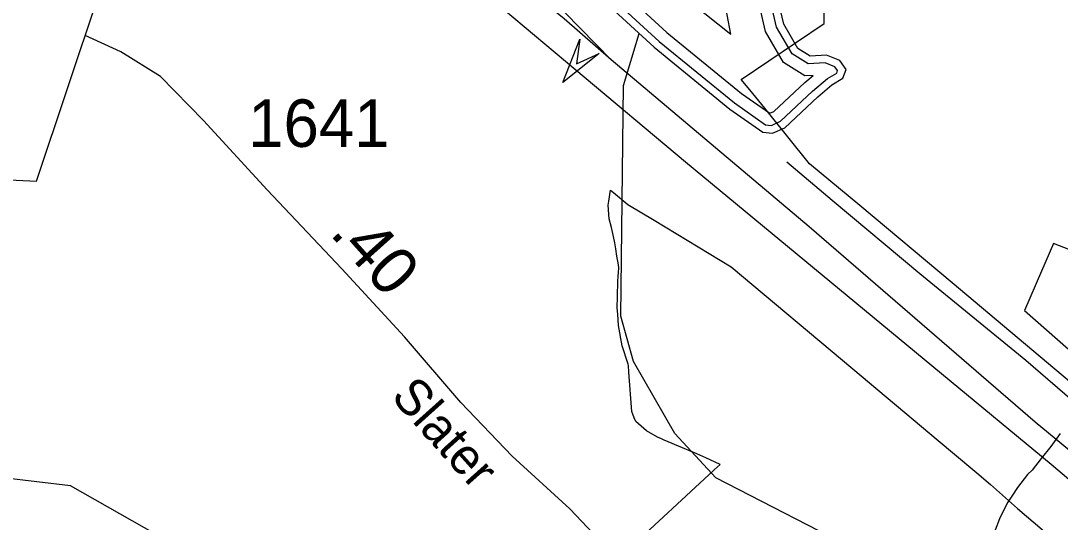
# Model space of a CAD drawing. Extents: x 2001466 to 2224147, y 644118 to 847247.
# Drawn here: x 2050398 to 2053135, y 769785 to 771104 of the extents above; entities that cross this region are included whole.
import ezdxf

# ---------------------------------------------------------------- set-up
doc = ezdxf.new("R2010")
doc.units = 0
for name, color, linetype in [('Exist Boundary Political City Limit New', 7, 'Continuous'), ('Exist Boundary Political CountyLine', 7, 'Continuous'), ('Exist Hydrographic Buffer Line', 7, 'Continuous'), ('Exist Hydrographic Creek Single Shore', 7, 'Continuous'), ('Exist Hydrographic Lake Shore', 7, 'Continuous'), ('Exist Hydrographic Misc Water Feature', 7, 'Continuous'), ('Exist Road Non-System Type 51', 7, 'Continuous'), ('Exist Road Primary Interstate Divided Center Attributed', 7, 'Continuous'), ('Exist Road Primary Interstate Ramp 1 Lane Attributed', 7, 'Continuous'), ('Exist Road Primary Interstate Structure Cantilever Sign Attributed CELL', 7, 'Continuous'), ('Exist Road Secondary Mileage Hundredths English Label', 7, 'Continuous'), ('Exist Road Secondary Type 51 Attributed', 7, 'Continuous'), ('Exist Road Secondary Type 51 Label', 7, 'Continuous'), ('Exist Road Secondary Type 51 Number Label', 7, 'Continuous'), ('Map Preparation Boundary City Limit Buffer Line', 7, 'Continuous')]:
    doc.layers.add(name, color=color, linetype=linetype)

msp = doc.modelspace()

# ---------------------------------------------------------------- linework, layer by layer
at = {"layer": 'Exist Boundary Political City Limit New'}
for points in [[(2053219.5, 770103.8), (2053082, 770220), (2052850.2, 770414.8), (2052607.1, 770617.8), (2052474.8, 770727.8), (2052356.8, 770873.9), (2052317.2, 770921.7), (2052294.5, 770949.2), (2052513.2, 771096.7), (2052516.2, 771329.8), (2052510.4, 771399.1), (2052436.6, 772208.8), (2052650.4, 772246.1), (2052883.2, 772285.9), (2053022.2, 772309.9), (2053112.5, 772325.6), (2053117.6, 772325.2), (2053114, 772384.8), (2053111.6, 772423.3), (2053098.2, 772690.1), (2053082.9, 772997.5)], [(2053256.9, 770464), (2053116.8, 770517.8), (2053085.5, 770444.9), (2053040.4, 770342.1), (2053272.1, 770138.6)]]:
    msp.add_lwpolyline(points, dxfattribs=at)
at = {"layer": 'Exist Boundary Political CountyLine'}
for points in [[(2050439.2, 770682), (2052490.3, 776806.1), (2053255.4, 779070)], [(2027743, 770860.1), (2032512.5, 770820), (2036992.3, 770745.1), (2042490.6, 770640.9), (2045862.5, 770603.7), (2047082.9, 770803.2), (2048958.4, 770754.9), (2050439.2, 770682)]]:
    msp.add_lwpolyline(points, dxfattribs=at)
at = {"layer": 'Exist Hydrographic Buffer Line'}
for points in [[(2051977.7, 771321.6), (2052165, 771149.5), (2052267.5, 771068), (2052238.3, 771221.5), (2052234.1, 771246), (2052224.8, 771264.6), (2052182.1, 771330.4), (2052141.1, 771445.9), (2052120.5, 771538.4), (2052137.2, 771621.7), (2052149.6, 771660.9), (2052142.8, 771712.4), (2052101.1, 771782), (2052094.3, 771869.3), (2052103.4, 771955.7)], [(2051843.1, 771265.7), (2052078.3, 771049.4), (2052276.9, 770887.6), (2052358.8, 770830.2), (2052374.2, 770828.5), (2052398, 770839.3), (2052482.7, 770918.5), (2052522, 770951.7), (2052546.3, 770966.2), (2052548.6, 770972.5), (2052541.1, 770982.4), (2052515.9, 770993), (2052470.6, 770990), (2052429.2, 771016.4), (2052387.5, 771086.9), (2052374.8, 771143.9)], [(2051878.4, 771275.2), (2052098.6, 771072.8), (2052295.5, 770912.3), (2052369.7, 770860.3), (2052380.6, 770865.3), (2052462.2, 770941.5), (2052484, 770959.9), (2052462.6, 770958.5), (2052406.4, 770994.3), (2052358.4, 771075.5), (2052344.1, 771140)]]:
    msp.add_lwpolyline(points, dxfattribs=at)
at = {"layer": 'Exist Hydrographic Creek Single Shore'}
msp.add_lwpolyline([(2053120, 769186.5), (2052771.1, 769493.3), (2052619.9, 769699.8), (2052228.1, 769901.4), (2052120, 770018.5), (2052010.9, 770207.7), (2051978.1, 770326.5), (2051985.1, 770933.3), (2052025.9, 771070.3)], dxfattribs=at)
at = {"layer": 'Exist Hydrographic Lake Shore'}
msp.add_lwpolyline([(2051816.4, 771262.8), (2052065.2, 771034.2), (2052264.7, 770871.6), (2052351.5, 770810.8), (2052377.5, 770807.9), (2052409.3, 770822.4), (2052496.1, 770903.4), (2052533.7, 770935.2), (2052562.6, 770952.6), (2052571.3, 770975.8), (2052554, 770998.9), (2052519.3, 771013.4), (2052475.9, 771010.5), (2052444.1, 771030.7), (2052406.5, 771094.4), (2052394.9, 771146.5)], dxfattribs=at)
at = {"layer": 'Exist Hydrographic Misc Water Feature'}
for points in [[(2050854, 769696.6), (2050529, 769880.5), (2050262.1, 769912.1), (2049995.1, 770078.4), (2049837, 770111.1), (2049728.1, 770179), (2049378.1, 770212.4), (2049278, 770335.9), (2049086.1, 770428.4), (2048953, 770545.9), (2048822.1, 770591.7)], [(2053134.6, 770018.1), (2053110.2, 769984.1), (2053084.6, 769952.2)], [(2053084.6, 769952.2), (2053060.8, 769922.2), (2053048.7, 769910.2), (2053022.5, 769876), (2053008.5, 769855.8), (2052996.6, 769837.8), (2052984.9, 769816), (2052974.9, 769794), (2052963, 769763.8), (2052954.8, 769737.8), (2052949.3, 769711.9), (2052939, 769675.8), (2052933.1, 769649.9), (2052926.9, 769631.7), (2052917.1, 769600), (2052907, 769575.9), (2052899.2, 769554), (2052891.4, 769526), (2052887.5, 769512), (2052887.3, 769495.8), (2052887.5, 769473.8), (2052889.4, 769450), (2052889.6, 769427.6)]]:
    msp.add_lwpolyline(points, dxfattribs=at)
at = {"layer": 'Exist Road Non-System Type 51'}
msp.add_lwpolyline([(2053591.7, 769901.3), (2053519.6, 769832.1), (2053476.4, 769841.6), (2053460.6, 769852), (2053393.8, 769909.3), (2053287.7, 769999.5), (2053044, 770210.5), (2052764.6, 770438.2), (2052534.5, 770630.9), (2052414.6, 770731.4)], dxfattribs=at)
at = {"layer": 'Exist Road Primary Interstate Divided Center Attributed'}
for points in [[(2051952.8, 771000.9), (2051828.3, 771108.4), (2051602.6, 771292.1), (2051302.2, 771542.1), (2050927.9, 771873.6), (2050857.4, 771942.1)], [(2050835.7, 771865.8), (2051055.6, 771662), (2051342.7, 771408.9), (2051859.4, 770974.5), (2052148.1, 770733.1), (2052822.2, 770176.2), (2053110.3, 769937.8), (2053522.9, 769588)], [(2053264.1, 769886.9), (2053068.4, 770048.1), (2052473.4, 770561.8), (2051952.8, 771000.9)]]:
    msp.add_lwpolyline(points, dxfattribs=at)
at = {"layer": 'Exist Road Primary Interstate Ramp 1 Lane Attributed'}
msp.add_lwpolyline([(2051952.8, 771000.9), (2051748.9, 771209.6), (2051479.2, 771457.5), (2051365.9, 771561.7), (2051316.8, 771610.7), (2051267.8, 771665.8), (2051215.8, 771727.1), (2051193, 771756.1), (2051161, 771800.5), (2051136, 771837.8), (2051107.7, 771885.8), (2051081, 771939.1), (2051043.5, 772020.8), (2051013.4, 772091.9), (2050984.9, 772173.6), (2050964, 772248.9)], dxfattribs=at)
at = {"layer": 'Exist Road Primary Interstate Structure Cantilever Sign Attributed CELL'}
msp.add_lwpolyline([(2051920.5, 771017.4), (2051824.9, 770941.7), (2051869.8, 771055), (2051861.2, 770990.6)], close=True, dxfattribs=at)
at = {"layer": 'Exist Road Secondary Type 51 Attributed'}
msp.add_lwpolyline([(2052648, 768536.4), (2052493.5, 768795.6), (2052270.6, 769216), (2052083.9, 769549.4), (2052041.3, 769610.6), (2051952.8, 769705.6), (2051843.3, 769819.9), (2051692.1, 769958.4), (2051556.9, 770100.1), (2051408.4, 770272.5), (2051243.4, 770451.2), (2051047.1, 770659), (2050879.3, 770841.8), (2050765.5, 770956.9), (2050661.2, 771022.2), (2050567.4, 771064.7)], dxfattribs=at)
at = {"layer": 'Map Preparation Boundary City Limit Buffer Line'}
for points in [[(2053219.5, 770103.8), (2053082, 770220), (2052850.2, 770414.8), (2052607.1, 770617.8), (2052474.8, 770727.8), (2052356.8, 770873.9), (2052317.2, 770921.7), (2052294.5, 770949.2), (2052513.2, 771096.7), (2052516.2, 771329.8), (2052510.4, 771399.1), (2052436.6, 772208.8), (2052650.4, 772246.1), (2052883.2, 772285.9), (2053022.2, 772309.9), (2053112.5, 772325.6), (2053117.6, 772325.2), (2053114, 772384.8), (2053111.6, 772423.3), (2053098.2, 772690.1), (2053082.9, 772997.5)], [(2052202, 769954.3), (2052178.1, 769964.4), (2052092.2, 770000.9), (2052084.5, 770004.1), (2052074.1, 770008.6), (2052045, 770025.6), (2052017, 770049.8), (2052013.1, 770059.9), (2052006.8, 770076.2), (2051999.2, 770179.9), (2051998, 770197.1), (2051996.9, 770200.7), (2051981, 770249.1), (2051971.5, 770302.5), (2051969.5, 770332.2), (2051968.5, 770348.4), (2051969, 770378.2), (2051969.8, 770419), (2051970.6, 770430.8), (2051970.9, 770433), (2051971.5, 770440.9), (2051972.5, 770454.6), (2051970.5, 770466.9), (2051967.5, 770484.6), (2051964.4, 770503.5), (2051961.6, 770519.9), (2051958.9, 770536.1), (2051952.9, 770559.9), (2051947, 770583), (2051944.6, 770618.5), (2051946.2, 770629.1), (2051950.8, 770658.1), (2051958.2, 770651.9), (2051996.6, 770620.1), (2052065.8, 770578.9), (2052268.2, 770456.9), (2052588.9, 770188), (2052813, 770000), (2052904.2, 769923.6), (2052914.9, 769914.6), (2052951, 769884.4), (2053022.4, 769820.8), (2053128.2, 769731.1)], [(2053256.9, 770464), (2053116.8, 770517.8), (2053085.5, 770444.9), (2053040.4, 770342.1), (2053272.1, 770138.6)], [(2052060.2, 769631.5), (2052052.9, 769641.1), (2052045.5, 769650.7), (2052037.9, 769660.2), (2052030.2, 769669.6), (2052022.5, 769678.9), (2052014.6, 769688.2), (2052006.6, 769697.4), (2051998.6, 769706.5), (2051994.9, 769710.7), (2052222.1, 769921.2), (2052223.8, 769922.7), (2052239.4, 769937.1), (2052202, 769954.3)]]:
    msp.add_lwpolyline(points, dxfattribs=at)

# ---------------------------------------------------------------- texts
at = {"layer": 'Exist Road Secondary Mileage Hundredths English Label'}
msp.add_text('.40', height=125, rotation=311.8662, dxfattribs=at).set_placement((2051209, 770543.1))
at = {"layer": 'Exist Road Secondary Type 51 Label'}
msp.add_text('Slater', height=95, rotation=311.8662, dxfattribs=at).set_placement((2051369.8, 770113.5))
at = {"layer": 'Exist Road Secondary Type 51 Number Label'}
msp.add_text('1641', height=125, dxfattribs=at).set_placement((2050996.9, 770771.9))

doc.saveas('drawing.dxf')
